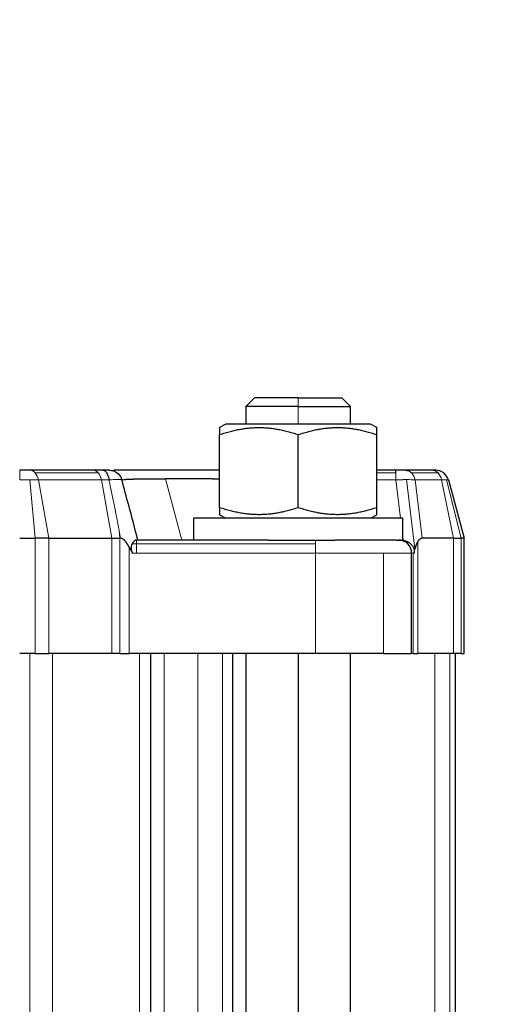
# Model space of a CAD drawing. Header units: inches. Extents: x 0 to 20790, y -12 to 14700.
# Tile 282 of 436: x 11319 to 11372, y 6040 to 6153. Entities that reach past the tile are written whole.
import ezdxf

# ---------------------------------------------------------------- set-up
doc = ezdxf.new("R2010")
doc.units = ezdxf.units.IN
doc.layers.add('1', color=7, linetype='Continuous', true_color=0xffffff)
doc.layers.add('254', color=7, linetype='Continuous', true_color=0xffffff)
doc.styles.add('latin_extended', font='simplex.shx')
doc.dimstyles.get("Standard").update_dxf_attribs({"dimtxt": 0.18, "dimasz": 0.18, "dimexe": 0.18, "dimexo": 0.0625, "dimgap": 0.09, "dimtad": 0, "dimtih": 1, "dimtoh": 1, "dimdec": 4, "dimzin": 0, "dimdsep": 46, "dimtxsty": 'Standard', "dimcen": 0.09, "dimadec": 0, "dimazin": 0, "dimtfac": 1, "dimtdec": 4, "dimtofl": 0, "dimtmove": 0, "dimatfit": 3, "dimfxl": 1, "dimtolj": 1, "dimtzin": 0, "dimarcsym": 0})

# ---------------------------------------------------------------- blocks, each defined once
blk = doc.blocks.new('_U0')
at = {"layer": '254', "color": 3, "linetype": 'Continuous', "lineweight": 13, "transparency": 16777216}
for p, q in [((10849.28, 6803.37), (11850.52, 6803.37)), ((11815.52, 6680.87), (11815.52, 4494.37)), ((10021.49, 4371.87), (11850.52, 4371.87))]:
    blk.add_line(p, q, dxfattribs=at)
at = {"layer": '254', "color": 3, "transparency": 16777216}
for points in [[(11835.94, 6680.87), (11795.11, 6680.87), (11815.52, 6803.37)], [(11795.11, 4494.37), (11835.94, 4494.37), (11815.52, 4371.87)]]:
    blk.add_solid(points, dxfattribs=at)
at = {"layer": 'Defpoints', "color": 0, "transparency": 16777216}
for p in [(10814.28, 6803.37), (9986.49, 4371.87), (11815.52, 4371.87)]:
    blk.add_point(p, dxfattribs=at)
at = {"layer": '254', "color": 2, "lineweight": 13, "transparency": 16777216, "insert": (11631.77, 5371.79), "char_height": 122.5, "attachment_point": 1, "rotation": 90, "style": 'latin_extended'}
blk.add_mtext('\\A1;2432', dxfattribs=at)

msp = doc.modelspace()

# ---------------------------------------------------------------- linework, layer by layer
at = {"layer": '1', "color": 2, "linetype": 'Continuous', "lineweight": 25}
for p, q in [((11345.49, 6109.674), (11344.49, 6108.674)), ((11350.49, 6109.674), (11345.49, 6109.674)), ((11350.49, 6109.674), (11355.49, 6109.674)), ((11356.49, 6108.674), (11355.49, 6109.674)), ((11344.49, 6108.674), (11344.49, 6106.674)), ((11350.49, 6108.674), (11344.49, 6108.674)), ((11350.49, 6108.674), (11356.49, 6108.674)), ((11356.49, 6106.674), (11356.49, 6108.674)), ((11342.19, 6106.674), (11341.488, 6106.269)), ((11358.79, 6106.674), (11342.19, 6106.674)), ((11359.493, 6106.269), (11358.79, 6106.674)), ((11341.488, 6097.084), (11341.488, 6105.465)), ((11350.49, 6097.084), (11350.49, 6105.465)), ((11359.493, 6097.084), (11359.493, 6105.465)), ((11319.753, 6101.374), (11318.58, 6101.374)), ((11326.975, 6101.374), (11319.753, 6101.374)), ((11328.096, 6101.374), (11326.975, 6101.374)), ((11361.685, 6101.374), (11359.493, 6101.374)), ((11361.685, 6101.064), (11361.685, 6101.374)), ((11365.826, 6101.374), (11362.785, 6101.374)), ((11366.249, 6101.374), (11365.826, 6101.374)), ((11367.698, 6100.263), (11369.49, 6093.574)), ((11362.49, 6095.874), (11338.49, 6095.874)), ((11338.49, 6095.874), (11338.49, 6093.374)), ((11341.488, 6096.28), (11342.19, 6095.874)), ((11358.79, 6095.874), (11359.493, 6096.28)), ((11362.49, 6093.374), (11362.49, 6095.874)), ((11318.58, 6093.574), (11320.365, 6093.574)), ((11321.914, 6093.574), (11320.365, 6093.574)), ((11321.914, 6093.574), (11329.136, 6093.574)), ((11329.136, 6093.574), (11330.066, 6093.574)), ((11330.143, 6093.574), (11330.066, 6093.574)), ((11347.063, 6093.374), (11331.95, 6093.374)), ((11347.063, 6093.374), (11354.685, 6093.374)), ((11361.734, 6093.374), (11354.685, 6093.374)), ((11361.734, 6093.374), (11362.49, 6093.374)), ((11368.287, 6093.574), (11364.709, 6093.574)), ((11368.287, 6093.574), (11369.18, 6093.574)), ((11369.49, 6093.574), (11369.18, 6093.574)), ((11369.49, 6080.374), (11369.49, 6093.574)), ((11363.49, 6080.374), (11363.49, 6091.874)), ((11320.365, 6080.374), (11318.58, 6080.374)), ((11320.365, 6080.374), (11321.914, 6080.374)), ((11329.136, 6080.374), (11321.914, 6080.374)), ((11330.066, 6080.374), (11329.136, 6080.374)), ((11330.066, 6080.374), (11331.137, 6080.374)), ((11352.49, 6080.374), (11331.137, 6080.374)), ((11333.617, 5953.374), (11333.617, 6080.374)), ((11342.99, 5953.374), (11342.99, 6080.374)), ((11344.49, 6080.373), (11344.49, 5953.376)), ((11350.49, 6080.373), (11350.49, 5953.376)), ((11360.269, 6080.374), (11352.49, 6080.374)), ((11356.49, 5953.376), (11356.49, 6080.373)), ((11360.269, 6080.374), (11363.49, 6080.374)), ((11363.677, 6080.374), (11363.49, 6080.374)), ((11363.677, 6080.374), (11364.213, 6080.374)), ((11368.287, 6080.374), (11364.213, 6080.374)), ((11369.18, 6080.374), (11368.287, 6080.374)), ((11368.49, 6080.374), (11368.49, 5953.374)), ((11369.18, 6080.374), (11369.49, 6080.374))]:
    msp.add_line(p, q, dxfattribs=at)
at = {"layer": '1', "color": 110, "linetype": 'Continuous', "lineweight": 13}
for p, q in [((11350.49, 6108.674), (11350.49, 6109.674)), ((11350.49, 6108.674), (11350.49, 6106.674)), ((11318.58, 6101.064), (11318.58, 6101.374)), ((11318.58, 6101.064), (11318.58, 6100.263)), ((11320.362, 6101.064), (11327.584, 6101.064)), ((11359.493, 6101.064), (11361.685, 6101.064)), ((11363.478, 6101.064), (11366.519, 6101.064)), ((11319.725, 6100.263), (11318.58, 6100.263)), ((11319.725, 6100.263), (11320.719, 6100.263)), ((11320.365, 6093.574), (11319.725, 6100.263)), ((11320.719, 6100.263), (11327.941, 6100.263)), ((11321.914, 6093.574), (11320.719, 6100.263)), ((11328.802, 6100.263), (11327.941, 6100.263)), ((11327.941, 6100.263), (11329.136, 6093.574)), ((11335.274, 6100.406), (11337.158, 6093.374)), ((11359.493, 6100.263), (11361.685, 6100.263)), ((11361.685, 6100.263), (11362.226, 6095.874)), ((11363.87, 6092.364), (11362.892, 6100.299)), ((11363.885, 6100.263), (11366.926, 6100.263)), ((11364.709, 6093.574), (11363.885, 6100.263)), ((11367.499, 6100.263), (11366.926, 6100.263)), ((11366.926, 6100.263), (11368.287, 6093.574)), ((11367.499, 6100.263), (11367.698, 6100.263)), ((11369.18, 6093.574), (11367.499, 6100.263)), ((11330.066, 6093.574), (11329.982, 6094.45)), ((11320.365, 6093.574), (11320.365, 6080.374)), ((11321.914, 6080.374), (11321.914, 6093.574)), ((11329.136, 6093.574), (11329.136, 6080.374)), ((11330.066, 6093.574), (11330.066, 6080.374)), ((11331.95, 6093.374), (11331.95, 6092.935)), ((11352.49, 6092.935), (11352.49, 6093.374)), ((11362.49, 6093.726), (11362.537, 6093.347)), ((11364.213, 6080.374), (11364.213, 6093.236)), ((11368.287, 6080.374), (11368.287, 6093.574)), ((11369.18, 6093.574), (11369.18, 6080.374)), ((11331.137, 6080.374), (11331.137, 6092.546)), ((11331.95, 6092.935), (11331.455, 6092.935)), ((11331.494, 6091.874), (11331.95, 6091.874)), ((11331.95, 6092.935), (11352.49, 6092.935)), ((11331.95, 6091.874), (11331.95, 6092.935)), ((11331.95, 6091.874), (11352.49, 6091.874)), ((11352.49, 6091.874), (11352.49, 6092.935)), ((11352.49, 6091.874), (11360.269, 6091.874)), ((11352.49, 6091.874), (11352.49, 6080.374)), ((11363.49, 6091.874), (11360.269, 6091.874)), ((11360.269, 6091.874), (11360.269, 6080.374)), ((11363.49, 6091.874), (11363.677, 6091.874)), ((11363.677, 6091.874), (11363.677, 6080.374)), ((11363.768, 6091.874), (11363.677, 6091.874)), ((11319.738, 5956.071), (11319.738, 6080.374)), ((11322.334, 6080.374), (11322.334, 5953.374)), ((11332.319, 6080.374), (11332.319, 5953.374)), ((11335.147, 6080.374), (11335.147, 5953.374)), ((11338.99, 6080.374), (11338.99, 5953.374)), ((11341.819, 5953.374), (11341.819, 6080.374)), ((11366.147, 6080.374), (11366.147, 5953.374)), ((11367.882, 5953.374), (11367.882, 6080.374))]:
    msp.add_line(p, q, dxfattribs=at)
at = {"layer": '1', "color": 2, "linetype": 'Continuous', "lineweight": 25}
for centre, start, end in [((11366.249, 6099.874), 52.5, 90), ((11366.249, 6099.874), 15, 52.5), ((11361.99, 6091.874), 45, 90), ((11361.99, 6091.874), 0, 45)]:
    msp.add_arc(centre, 1.5, start, end, dxfattribs=at)
at = {"layer": '1', "color": 110, "linetype": 'Continuous', "lineweight": 13}
for centre, major_axis, ratio, start_param, end_param in [((11319.753, 6099.874), (0, 1.5), 0.6667949, 5.6286868, 6.2831853), ((11319.753, 6099.874), (0, 1.5), 0.6667949, 4.9741884, 5.6286868), ((11326.975, 6099.874), (0, -1.5), 0.6667949, 2.4870942, 3.1415927), ((11326.975, 6099.874), (0, 1.5), 0.6667949, 4.9741884, 5.6286868), ((11365.826, 6099.874), (0, -1.5), 0.7592566, 2.4870942, 3.1415927), ((11365.826, 6099.874), (0, 1.5), 0.7592566, 4.9741884, 5.6286868)]:
    msp.add_ellipse(centre, major_axis=major_axis, ratio=ratio, start_param=start_param, end_param=end_param, dxfattribs=at)
at = {"layer": '1', "color": 2, "linetype": 'Continuous', "lineweight": 25}
msp.add_ellipse((11363.842, 6081.983), major_axis=(0.893, 11.59), ratio=0.1686542, start_param=0.0129914, end_param=0.2550427, dxfattribs=at)
for points, weights, degree in [([(11341.488, 6106.269), (11341.488, 6105.465)], [1.07735026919, 1], 1), ([(11341.488, 6105.465), (11345.989, 6106.965), (11350.49, 6105.465)], [1, 1.15470053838, 1], 2), ([(11350.49, 6105.465), (11354.992, 6106.965), (11359.493, 6105.465)], [1, 1.15470053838, 1], 2), ([(11359.493, 6105.465), (11359.493, 6106.269), (11359.493, 6106.269)], [1, 1.07729320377, 1.07735022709], 2), ([(11341.488, 6097.084), (11341.488, 6096.28), (11341.488, 6096.28)], [1, 1.07729320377, 1.07735022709], 2), ([(11350.49, 6097.084), (11345.989, 6095.584), (11341.488, 6097.084)], [1, 1.15470053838, 1], 2), ([(11359.493, 6097.084), (11354.992, 6095.584), (11350.49, 6097.084)], [1, 1.15470053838, 1], 2), ([(11359.493, 6096.28), (11359.493, 6097.084)], [1.07735026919, 1], 1)]:
    msp.add_rational_spline(points, weights, degree=degree, dxfattribs=at)
for points, knots in [([(11328.839, 6101.374), (11328.839, 6101.374), (11328.835, 6101.374), (11328.815, 6101.374), (11328.795, 6101.374), (11328.728, 6101.374), (11328.673, 6101.374), (11328.508, 6101.374), (11328.384, 6101.374), (11328.195, 6101.374), (11328.146, 6101.374), (11328.096, 6101.374)], [0, 0, 0, 0, 0.1153382, 0.1153382, 0.2922705, 0.2922705, 0.5399759, 0.5399759, 0.8867633, 0.8867633, 1, 1, 1, 1]), ([(11328.839, 6101.374), (11328.921, 6101.374), (11329.003, 6101.368), (11329.165, 6101.341), (11329.244, 6101.321), (11329.399, 6101.268), (11329.474, 6101.236), (11329.619, 6101.159), (11329.688, 6101.114), (11329.753, 6101.064)], [0, 0, 0, 0, 0.25, 0.25, 0.5, 0.5, 0.75, 0.75, 1, 1, 1, 1]), ([(11341.382, 6101.374), (11340.25, 6101.374), (11336.696, 6101.374), (11331.983, 6101.374), (11329.91, 6101.374), (11329.36, 6101.374)], [0, 0, 0, 0, 0.1894362, 0.6176751, 1, 1, 1, 1]), ([(11329.753, 6101.064), (11329.818, 6101.015), (11329.878, 6100.959), (11329.99, 6100.84), (11330.041, 6100.776), (11330.132, 6100.64), (11330.172, 6100.568), (11330.24, 6100.419), (11330.267, 6100.342), (11330.288, 6100.263)], [0, 0, 0, 0, 0.25, 0.25, 0.5, 0.5, 0.75, 0.75, 1, 1, 1, 1]), ([(11362.785, 6101.374), (11362.689, 6101.374), (11362.42, 6101.374), (11362.022, 6101.374), (11361.751, 6101.374), (11361.685, 6101.374)], [0, 0, 0, 0, 0.3511883, 0.8428519, 1, 1, 1, 1]), ([(11362.785, 6101.374), (11362.847, 6101.374), (11362.909, 6101.368), (11363.032, 6101.341), (11363.092, 6101.321), (11363.21, 6101.268), (11363.267, 6101.236), (11363.377, 6101.159), (11363.429, 6101.114), (11363.478, 6101.064)], [0, 0, 0, 0, 0.25, 0.25, 0.5, 0.5, 0.75, 0.75, 1, 1, 1, 1]), ([(11330.288, 6100.263), (11330.288, 6100.264), (11330.288, 6100.266), (11330.292, 6100.275), (11330.306, 6100.281), (11330.33, 6100.288)], [0, 0, 0, 0, 0.1997468, 0.1997468, 1, 1, 1, 1]), ([(11332.134, 6093.374), (11331.779, 6094.699), (11331.164, 6096.993), (11330.548, 6099.293), (11330.288, 6100.263)], [0, 0, 0, 0, 0.5786337, 1, 1, 1, 1]), ([(11330.33, 6100.288), (11330.475, 6100.326), (11331.24, 6100.37), (11332.742, 6100.393), (11333.898, 6100.404), (11334.553, 6100.406), (11335.274, 6100.406)], [0, 0, 0, 0, 0.5, 0.75, 0.75, 1, 1, 1, 1]), ([(11330.6, 6100.323), (11330.603, 6100.323), (11330.609, 6100.324), (11330.619, 6100.325), (11330.632, 6100.326), (11330.644, 6100.327), (11330.657, 6100.328), (11330.67, 6100.329), (11330.684, 6100.33), (11330.697, 6100.33), (11330.711, 6100.331), (11330.725, 6100.332), (11330.739, 6100.333), (11330.753, 6100.334), (11330.768, 6100.335), (11330.783, 6100.336), (11330.798, 6100.337), (11330.813, 6100.338), (11330.828, 6100.339), (11330.844, 6100.34), (11330.86, 6100.341), (11330.876, 6100.342), (11330.892, 6100.342), (11330.908, 6100.343), (11330.925, 6100.344), (11330.942, 6100.345), (11330.959, 6100.346), (11330.976, 6100.347), (11330.994, 6100.348), (11331.011, 6100.348), (11331.029, 6100.349), (11331.047, 6100.35), (11331.065, 6100.351), (11331.084, 6100.352), (11331.102, 6100.353), (11331.121, 6100.353), (11331.14, 6100.354), (11331.16, 6100.355), (11331.179, 6100.356), (11331.199, 6100.357), (11331.218, 6100.357), (11331.238, 6100.358), (11331.259, 6100.359), (11331.279, 6100.36), (11331.3, 6100.36), (11331.32, 6100.361), (11331.341, 6100.362), (11331.363, 6100.363), (11331.384, 6100.363), (11331.405, 6100.364), (11331.427, 6100.365), (11331.449, 6100.365), (11331.471, 6100.366), (11331.493, 6100.367), (11331.516, 6100.367), (11331.538, 6100.368), (11331.57, 6100.369), (11331.612, 6100.37), (11331.664, 6100.372), (11331.717, 6100.373), (11331.771, 6100.374), (11331.826, 6100.376), (11331.882, 6100.377), (11331.939, 6100.378), (11331.996, 6100.379), (11332.055, 6100.381), (11332.114, 6100.382), (11332.175, 6100.383), (11332.236, 6100.384), (11332.298, 6100.385), (11332.361, 6100.386), (11332.425, 6100.387), (11332.49, 6100.388), (11332.556, 6100.389), (11332.622, 6100.39), (11332.69, 6100.391), (11332.758, 6100.392), (11332.827, 6100.393), (11332.897, 6100.394), (11332.968, 6100.394), (11333.04, 6100.395), (11333.112, 6100.396), (11333.186, 6100.397), (11333.26, 6100.397), (11333.335, 6100.398), (11333.411, 6100.399), (11333.487, 6100.399), (11333.565, 6100.4), (11333.643, 6100.4), (11333.722, 6100.401), (11333.802, 6100.402), (11333.882, 6100.402), (11333.964, 6100.402), (11334.046, 6100.403), (11334.129, 6100.403), (11334.212, 6100.404), (11334.297, 6100.404), (11334.382, 6100.404), (11334.468, 6100.405), (11334.555, 6100.405), (11334.642, 6100.405), (11334.73, 6100.405), (11334.819, 6100.406), (11334.908, 6100.406), (11334.999, 6100.406), (11335.09, 6100.406), (11335.181, 6100.406), (11335.243, 6100.406), (11335.274, 6100.406)], [0, 0, 0, 0, 0.0035542, 0.0098787, 0.0161968, 0.0225086, 0.0288142, 0.0351135, 0.0414066, 0.0476934, 0.053974, 0.0602484, 0.0665166, 0.0727785, 0.0790342, 0.0852838, 0.0915272, 0.0977644, 0.1039954, 0.1102203, 0.116439, 0.1226516, 0.128858, 0.1350584, 0.1412526, 0.1474407, 0.1536227, 0.1597987, 0.1659685, 0.1721324, 0.1782901, 0.1844418, 0.1905874, 0.1967271, 0.2028607, 0.2089883, 0.2151099, 0.2212255, 0.2273351, 0.2334387, 0.2395364, 0.2456281, 0.2517139, 0.2577937, 0.2638677, 0.2699357, 0.2759977, 0.2820539, 0.2881042, 0.2941486, 0.3001872, 0.3062199, 0.3122467, 0.3182677, 0.3242829, 0.3302923, 0.3362958, 0.3495563, 0.3628052, 0.3760425, 0.3892684, 0.402483, 0.4156863, 0.4288785, 0.4420597, 0.45523, 0.4683895, 0.4815383, 0.4946766, 0.5078043, 0.5209217, 0.5340289, 0.5471259, 0.5602129, 0.5732899, 0.5863571, 0.5994147, 0.6124626, 0.6255011, 0.6385302, 0.65155, 0.6645607, 0.6775624, 0.6905551, 0.7035391, 0.7165143, 0.7294809, 0.7424391, 0.7553889, 0.7683305, 0.781264, 0.7941894, 0.8071069, 0.8200167, 0.8329187, 0.8458133, 0.8587003, 0.8715801, 0.8844526, 0.897318, 0.9101765, 0.9230281, 0.9358729, 0.9487111, 0.9615428, 0.9743681, 0.9871872, 1, 1, 1, 1]), ([(11341.471, 6100.362), (11341.456, 6100.362), (11341.421, 6100.363), (11341.368, 6100.363), (11341.31, 6100.364), (11341.252, 6100.365), (11341.194, 6100.365), (11341.136, 6100.366), (11341.079, 6100.367), (11341.022, 6100.367), (11340.964, 6100.368), (11340.884, 6100.369), (11340.782, 6100.37), (11340.656, 6100.372), (11340.532, 6100.373), (11340.408, 6100.374), (11340.284, 6100.376), (11340.161, 6100.377), (11340.038, 6100.378), (11339.916, 6100.379), (11339.795, 6100.381), (11339.674, 6100.382), (11339.554, 6100.383), (11339.434, 6100.384), (11339.315, 6100.385), (11339.197, 6100.386), (11339.079, 6100.387), (11338.961, 6100.388), (11338.845, 6100.389), (11338.728, 6100.39), (11338.613, 6100.391), (11338.498, 6100.392), (11338.384, 6100.393), (11338.27, 6100.394), (11338.157, 6100.394), (11338.045, 6100.395), (11337.933, 6100.396), (11337.822, 6100.397), (11337.712, 6100.397), (11337.602, 6100.398), (11337.493, 6100.399), (11337.385, 6100.399), (11337.277, 6100.4), (11337.17, 6100.4), (11337.064, 6100.401), (11336.958, 6100.402), (11336.853, 6100.402), (11336.749, 6100.402), (11336.646, 6100.403), (11336.543, 6100.403), (11336.441, 6100.404), (11336.339, 6100.404), (11336.239, 6100.404), (11336.139, 6100.405), (11336.04, 6100.405), (11335.941, 6100.405), (11335.844, 6100.405), (11335.747, 6100.406), (11335.651, 6100.406), (11335.555, 6100.406), (11335.461, 6100.406), (11335.367, 6100.406), (11335.305, 6100.406), (11335.274, 6100.406)], [0, 0, 0, 0, 0.0065727, 0.0149446, 0.0233082, 0.0316638, 0.0400113, 0.0483506, 0.0566819, 0.0650051, 0.0733202, 0.0816273, 0.0999757, 0.118308, 0.1366243, 0.1549248, 0.1732096, 0.1914789, 0.2097329, 0.2279716, 0.2461952, 0.2644039, 0.2825978, 0.3007772, 0.318942, 0.3370925, 0.3552288, 0.3733511, 0.3914596, 0.4095543, 0.4276354, 0.4457032, 0.4637577, 0.481799, 0.4998275, 0.5178431, 0.5358461, 0.5538366, 0.5718147, 0.5897807, 0.6077347, 0.6256768, 0.6436072, 0.661526, 0.6794335, 0.6973297, 0.7152148, 0.733089, 0.7509525, 0.7688053, 0.7866477, 0.8044798, 0.8223018, 0.8401139, 0.8579161, 0.8757086, 0.8934917, 0.9112655, 0.9290301, 0.9467856, 0.9645324, 0.9822705, 1, 1, 1, 1]), ([(11330.547, 6093.374), (11330.543, 6093.378), (11330.535, 6093.386), (11330.522, 6093.398), (11330.509, 6093.409), (11330.496, 6093.42), (11330.483, 6093.43), (11330.47, 6093.44), (11330.457, 6093.45), (11330.445, 6093.46), (11330.432, 6093.469), (11330.419, 6093.477), (11330.407, 6093.485), (11330.394, 6093.493), (11330.382, 6093.501), (11330.369, 6093.508), (11330.357, 6093.515), (11330.345, 6093.521), (11330.332, 6093.527), (11330.32, 6093.533), (11330.308, 6093.538), (11330.296, 6093.543), (11330.284, 6093.548), (11330.272, 6093.552), (11330.26, 6093.556), (11330.248, 6093.56), (11330.236, 6093.563), (11330.224, 6093.565), (11330.212, 6093.568), (11330.201, 6093.57), (11330.189, 6093.571), (11330.177, 6093.573), (11330.166, 6093.574), (11330.154, 6093.574), (11330.147, 6093.574), (11330.143, 6093.574)], [0, 0, 0, 0, 0.037567, 0.0745658, 0.1110041, 0.1468898, 0.1822312, 0.2170373, 0.251317, 0.28508, 0.3183364, 0.3510966, 0.3833717, 0.4151731, 0.4465129, 0.4774036, 0.5078583, 0.5378907, 0.5675151, 0.5967463, 0.6255998, 0.6540917, 0.6822387, 0.7100581, 0.7375679, 0.7647867, 0.7917335, 0.8184282, 0.844891, 0.8711429, 0.8972051, 0.9230994, 0.9488482, 0.9744741, 1, 1, 1, 1]), ([(11331.137, 6092.546), (11331.13, 6092.558), (11331.118, 6092.581), (11331.098, 6092.615), (11331.079, 6092.648), (11331.06, 6092.681), (11331.042, 6092.714), (11331.023, 6092.745), (11331.004, 6092.776), (11330.985, 6092.807), (11330.967, 6092.837), (11330.948, 6092.866), (11330.93, 6092.895), (11330.912, 6092.923), (11330.894, 6092.95), (11330.875, 6092.977), (11330.857, 6093.004), (11330.839, 6093.029), (11330.821, 6093.054), (11330.804, 6093.079), (11330.786, 6093.103), (11330.768, 6093.126), (11330.751, 6093.149), (11330.733, 6093.171), (11330.716, 6093.192), (11330.699, 6093.213), (11330.682, 6093.234), (11330.665, 6093.253), (11330.648, 6093.272), (11330.631, 6093.291), (11330.614, 6093.309), (11330.597, 6093.326), (11330.581, 6093.343), (11330.564, 6093.359), (11330.553, 6093.369), (11330.547, 6093.374)], [0, 0, 0, 0, 0.0387639, 0.0769793, 0.1146472, 0.1517692, 0.1883466, 0.2243809, 0.2598735, 0.2948262, 0.3292406, 0.3631184, 0.3964615, 0.4292719, 0.4615515, 0.4933025, 0.5245272, 0.5552279, 0.585407, 0.6150673, 0.6442114, 0.6728422, 0.7009629, 0.7285766, 0.7556867, 0.7822969, 0.808411, 0.8340329, 0.859167, 0.8838177, 0.9079899, 0.9316887, 0.9549195, 0.9776878, 1, 1, 1, 1]), ([(11331.95, 6093.374), (11331.947, 6093.374), (11331.943, 6093.374), (11331.935, 6093.374), (11331.928, 6093.373), (11331.921, 6093.372), (11331.913, 6093.371), (11331.905, 6093.37), (11331.898, 6093.368), (11331.89, 6093.366), (11331.882, 6093.364), (11331.873, 6093.362), (11331.865, 6093.359), (11331.857, 6093.356), (11331.848, 6093.353), (11331.84, 6093.349), (11331.826, 6093.343), (11331.805, 6093.332), (11331.775, 6093.315), (11331.74, 6093.291), (11331.701, 6093.26), (11331.662, 6093.224), (11331.626, 6093.186), (11331.597, 6093.153), (11331.574, 6093.124), (11331.556, 6093.099), (11331.539, 6093.076), (11331.522, 6093.052), (11331.507, 6093.028), (11331.493, 6093.004), (11331.48, 6092.981), (11331.467, 6092.958), (11331.459, 6092.943), (11331.455, 6092.935)], [0, 0, 0, 0, 0.0157728, 0.031673, 0.0477006, 0.0638559, 0.080139, 0.09655, 0.113089, 0.1297563, 0.1465519, 0.163476, 0.1805287, 0.1977101, 0.2150204, 0.2324596, 0.250028, 0.2993938, 0.3576167, 0.4246978, 0.5006376, 0.5820898, 0.6508845, 0.7070207, 0.7504982, 0.786025, 0.8203086, 0.8533506, 0.8851525, 0.9157162, 0.9450438, 0.9731375, 1, 1, 1, 1]), ([(11362.537, 6093.347), (11362.544, 6093.346), (11362.557, 6093.343), (11362.576, 6093.339), (11362.595, 6093.335), (11362.615, 6093.331), (11362.634, 6093.326), (11362.653, 6093.321), (11362.672, 6093.316), (11362.691, 6093.311), (11362.71, 6093.305), (11362.729, 6093.3), (11362.748, 6093.294), (11362.766, 6093.288), (11362.785, 6093.281), (11362.804, 6093.275), (11362.822, 6093.268), (11362.841, 6093.261), (11362.859, 6093.254), (11362.877, 6093.246), (11362.896, 6093.239), (11362.914, 6093.231), (11362.932, 6093.223), (11362.95, 6093.215), (11362.968, 6093.206), (11362.986, 6093.198), (11363.003, 6093.189), (11363.021, 6093.18), (11363.039, 6093.17), (11363.056, 6093.161), (11363.108, 6093.132), (11363.192, 6093.08), (11363.301, 6093), (11363.401, 6092.914), (11363.494, 6092.818), (11363.577, 6092.715), (11363.649, 6092.604), (11363.706, 6092.489), (11363.742, 6092.391), (11363.763, 6092.31), (11363.775, 6092.248), (11363.783, 6092.185), (11363.786, 6092.131), (11363.787, 6092.087), (11363.787, 6092.052), (11363.785, 6092.017), (11363.782, 6091.982), (11363.779, 6091.946), (11363.774, 6091.91), (11363.77, 6091.886), (11363.768, 6091.874)], [0, 0, 0, 0, 0.0092075, 0.0184041, 0.027591, 0.0367689, 0.045939, 0.0551022, 0.0642594, 0.0734117, 0.08256, 0.0917054, 0.1008488, 0.1099912, 0.1191336, 0.128277, 0.1374224, 0.1465707, 0.155723, 0.1648802, 0.1740433, 0.1832134, 0.1923913, 0.2015781, 0.2107747, 0.2199821, 0.2292013, 0.2384333, 0.2476789, 0.2569392, 0.2662151, 0.33083, 0.3934493, 0.4544502, 0.5142406, 0.5783641, 0.639584, 0.6987128, 0.7566512, 0.7868333, 0.8171471, 0.8473814, 0.8781667, 0.8948505, 0.9117472, 0.9288738, 0.9462469, 0.9638823, 0.9817952, 1, 1, 1, 1]), ([(11364.213, 6093.236), (11364.21, 6093.233), (11364.204, 6093.226), (11364.196, 6093.214), (11364.188, 6093.203), (11364.18, 6093.191), (11364.172, 6093.178), (11364.164, 6093.166), (11364.156, 6093.153), (11364.148, 6093.139), (11364.14, 6093.125), (11364.132, 6093.111), (11364.124, 6093.097), (11364.116, 6093.082), (11364.109, 6093.067), (11364.101, 6093.051), (11364.093, 6093.035), (11364.085, 6093.019), (11364.078, 6093.002), (11364.07, 6092.985), (11364.062, 6092.968), (11364.055, 6092.95), (11364.047, 6092.932), (11364.04, 6092.914), (11364.032, 6092.895), (11364.025, 6092.876), (11364.017, 6092.856), (11364.01, 6092.836), (11364.002, 6092.816), (11363.995, 6092.796), (11363.988, 6092.775), (11363.98, 6092.753), (11363.973, 6092.732), (11363.966, 6092.71), (11363.959, 6092.687), (11363.952, 6092.665), (11363.945, 6092.642), (11363.938, 6092.618), (11363.931, 6092.594), (11363.924, 6092.57), (11363.917, 6092.546), (11363.91, 6092.521), (11363.903, 6092.495), (11363.896, 6092.47), (11363.89, 6092.444), (11363.883, 6092.418), (11363.876, 6092.391), (11363.872, 6092.373), (11363.87, 6092.364)], [0, 0, 0, 0, 0.0156161, 0.03147, 0.0475651, 0.0639049, 0.0804926, 0.0973312, 0.1144237, 0.1317729, 0.1493815, 0.167252, 0.185387, 0.2037887, 0.2224595, 0.2414015, 0.2606167, 0.2801071, 0.2998747, 0.3199212, 0.3402484, 0.3608579, 0.3817514, 0.4029305, 0.4243965, 0.4461509, 0.468195, 0.4905303, 0.5131578, 0.536079, 0.5592948, 0.5828065, 0.6066151, 0.6307216, 0.6551271, 0.6798325, 0.7048388, 0.7301468, 0.7557575, 0.7816716, 0.8078899, 0.8344133, 0.8612425, 0.8883782, 0.9158212, 0.943572, 0.9716314, 1, 1, 1, 1]), ([(11331.137, 6092.546), (11331.15, 6092.522), (11331.176, 6092.475), (11331.215, 6092.403), (11331.254, 6092.33), (11331.294, 6092.256), (11331.334, 6092.181), (11331.373, 6092.106), (11331.413, 6092.029), (11331.453, 6091.952), (11331.48, 6091.9), (11331.494, 6091.874)], [0, 0, 0, 0, 0.1068065, 0.2146864, 0.3236408, 0.4336711, 0.5447782, 0.6569635, 0.770228, 0.8845731, 1, 1, 1, 1]), ([(11331.455, 6092.935), (11331.453, 6092.931), (11331.449, 6092.922), (11331.442, 6092.909), (11331.436, 6092.895), (11331.43, 6092.882), (11331.424, 6092.869), (11331.419, 6092.855), (11331.413, 6092.842), (11331.408, 6092.829), (11331.403, 6092.815), (11331.399, 6092.802), (11331.394, 6092.789), (11331.39, 6092.775), (11331.385, 6092.762), (11331.381, 6092.749), (11331.377, 6092.736), (11331.374, 6092.723), (11331.361, 6092.672), (11331.343, 6092.581), (11331.335, 6092.443), (11331.347, 6092.301), (11331.37, 6092.194), (11331.39, 6092.125), (11331.4, 6092.095), (11331.41, 6092.064), (11331.422, 6092.033), (11331.434, 6092.002), (11331.448, 6091.97), (11331.462, 6091.938), (11331.477, 6091.906), (11331.488, 6091.885), (11331.494, 6091.874)], [0, 0, 0, 0, 0.016182, 0.0321771, 0.0479862, 0.06361, 0.0790491, 0.0943043, 0.1093765, 0.1242664, 0.1389749, 0.1535029, 0.1678513, 0.1820211, 0.1960133, 0.2098288, 0.2234689, 0.2369344, 0.2502267, 0.3785727, 0.4993821, 0.6240076, 0.7494665, 0.775694, 0.8022875, 0.8292636, 0.8566383, 0.8844267, 0.9126435, 0.9413026, 0.9704172, 1, 1, 1, 1]), ([(11363.768, 6091.874), (11363.793, 6092.015), (11363.821, 6092.154), (11363.858, 6092.315), (11363.864, 6092.34), (11363.87, 6092.364)], [0, 0, 0, 0, 0.8469825, 0.8469825, 1, 1, 1, 1])]:
    msp.add_open_spline(points, degree=3, knots=knots, dxfattribs=at)
msp.add_open_spline([(11328.096, 6101.374), (11328.203, 6101.374), (11328.415, 6101.278), (11328.674, 6100.87), (11328.775, 6100.473), (11328.802, 6100.263)], degree=3, dxfattribs=at)
at = {"layer": '1', "color": 110, "linetype": 'Continuous', "lineweight": 13}
for points, knots in [([(11361.685, 6101.064), (11361.685, 6101.014), (11361.685, 6100.959), (11361.685, 6100.84), (11361.685, 6100.776), (11361.685, 6100.572), (11361.685, 6100.421), (11361.685, 6100.263)], [0, 0, 0, 0, 0.25, 0.25, 0.5, 0.5, 1, 1, 1, 1]), ([(11363.478, 6101.064), (11363.528, 6101.015), (11363.574, 6100.959), (11363.659, 6100.84), (11363.697, 6100.776), (11363.766, 6100.64), (11363.797, 6100.568), (11363.848, 6100.419), (11363.869, 6100.342), (11363.885, 6100.263)], [0, 0, 0, 0, 0.25, 0.25, 0.5, 0.5, 0.75, 0.75, 1, 1, 1, 1]), ([(11328.802, 6100.263), (11328.9, 6100.271), (11329.286, 6100.301), (11329.785, 6100.325), (11330.129, 6100.316), (11330.261, 6100.291), (11330.286, 6100.272), (11330.288, 6100.263)], [0, 0, 0, 0, 0.1119962, 0.4549977, 0.6999987, 0.8749995, 1, 1, 1, 1]), ([(11329.982, 6094.45), (11329.972, 6094.506), (11329.951, 6094.619), (11329.919, 6094.788), (11329.887, 6094.959), (11329.854, 6095.13), (11329.821, 6095.304), (11329.787, 6095.478), (11329.753, 6095.654), (11329.718, 6095.831), (11329.683, 6096.009), (11329.648, 6096.189), (11329.612, 6096.37), (11329.576, 6096.552), (11329.539, 6096.736), (11329.502, 6096.921), (11329.464, 6097.107), (11329.426, 6097.294), (11329.388, 6097.483), (11329.349, 6097.673), (11329.309, 6097.864), (11329.27, 6098.057), (11329.229, 6098.251), (11329.189, 6098.447), (11329.147, 6098.643), (11329.106, 6098.841), (11329.064, 6099.04), (11329.021, 6099.241), (11328.978, 6099.443), (11328.935, 6099.646), (11328.891, 6099.85), (11328.847, 6100.056), (11328.817, 6100.194), (11328.802, 6100.263)], [0, 0, 0, 0, 0.0288897, 0.0580041, 0.0873432, 0.1169069, 0.1466952, 0.1767082, 0.2069458, 0.2374079, 0.2680947, 0.2990061, 0.3301421, 0.3615026, 0.3930876, 0.4248972, 0.4569314, 0.48919, 0.5216731, 0.5543807, 0.5873128, 0.6204693, 0.6538503, 0.6874557, 0.7212854, 0.7553396, 0.7896181, 0.824121, 0.8588482, 0.8937998, 0.9289756, 0.9643757, 1, 1, 1, 1]), ([(11362.892, 6100.299), (11362.884, 6100.299), (11362.867, 6100.299), (11362.843, 6100.299), (11362.818, 6100.299), (11362.794, 6100.298), (11362.769, 6100.298), (11362.744, 6100.298), (11362.719, 6100.298), (11362.694, 6100.298), (11362.669, 6100.297), (11362.644, 6100.297), (11362.618, 6100.297), (11362.593, 6100.296), (11362.567, 6100.296), (11362.542, 6100.295), (11362.516, 6100.295), (11362.49, 6100.294), (11362.464, 6100.294), (11362.438, 6100.293), (11362.412, 6100.293), (11362.386, 6100.292), (11362.36, 6100.291), (11362.333, 6100.291), (11362.307, 6100.29), (11362.281, 6100.289), (11362.254, 6100.288), (11362.227, 6100.287), (11362.201, 6100.286), (11362.174, 6100.285), (11362.147, 6100.284), (11362.12, 6100.283), (11362.094, 6100.282), (11362.067, 6100.281), (11362.04, 6100.28), (11362.013, 6100.279), (11361.985, 6100.278), (11361.958, 6100.277), (11361.931, 6100.275), (11361.904, 6100.274), (11361.877, 6100.273), (11361.849, 6100.271), (11361.822, 6100.27), (11361.795, 6100.269), (11361.767, 6100.267), (11361.74, 6100.266), (11361.712, 6100.264), (11361.694, 6100.263), (11361.685, 6100.263)], [0, 0, 0, 0, 0.0214151, 0.042844, 0.0642869, 0.0857437, 0.1072144, 0.1286992, 0.150198, 0.1717109, 0.1932379, 0.2147791, 0.2363344, 0.257904, 0.2794879, 0.3010861, 0.3226986, 0.3443255, 0.3659668, 0.3876226, 0.4092929, 0.4309777, 0.452677, 0.474391, 0.4961196, 0.5178629, 0.5396208, 0.5613936, 0.5831811, 0.6049834, 0.6268006, 0.6486327, 0.6704797, 0.6923416, 0.7142186, 0.7361106, 0.7580177, 0.7799398, 0.8018771, 0.8238296, 0.8457973, 0.8677803, 0.8897785, 0.911792, 0.9338209, 0.9558652, 0.9779249, 1, 1, 1, 1]), ([(11362.892, 6100.299), (11363.004, 6100.299), (11363.371, 6100.295), (11363.692, 6100.279), (11363.885, 6100.263)], [0, 0, 0, 0, 0.2976742, 1, 1, 1, 1])]:
    msp.add_open_spline(points, degree=3, knots=knots, dxfattribs=at)
msp.add_open_spline([(11329.982, 6094.45), (11330.037, 6094.158), (11330.09, 6093.866), (11330.143, 6093.574)], degree=3, dxfattribs=at)

# ---------------------------------------------------------------- dimensions: what is measured, and where the dimension line sits
at = {"layer": '254', "color": 2, "linetype": 'Continuous', "lineweight": 13}
dim = msp.add_linear_dim(base=(11815.522214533, 4371.874375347), p1=(10814.281945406, 6803.374375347), p2=(9986.49047022, 4371.874375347), angle=90, dimstyle='Standard', override={"dimscale": 35, "dimtxt": 3.5, "dimasz": 3.5, "dimexe": 1, "dimexo": 1, "dimgap": 1.75, "dimtad": 1, "dimtih": 0, "dimtoh": 0, "dimdec": 0, "dimlfac": 1, "dimzin": 8, "dimdsep": 46, "dimlunit": 2, "dimtxsty": 'latin_extended', "dimsah": 1, "dimse1": 0, "dimse2": 0, "dimsd1": 0, "dimsd2": 0, "dimclrd": 3, "dimclre": 3, "dimclrt": 2, "dimtol": 0, "dimtm": -0.1, "dimtfac": 0.714286, "dimtdec": 3, "dimtofl": 1, "dimtmove": 0, "dimtzin": 8, "dimlwd": 13, "dimlwe": 13}, dxfattribs=at)
dim.commit()
dim.dimension.update_dxf_attribs({"geometry": '_U0', "text_midpoint": (11815.522214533, 5587.624375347), "dimtype": 160})

doc.saveas('drawing.dxf')
